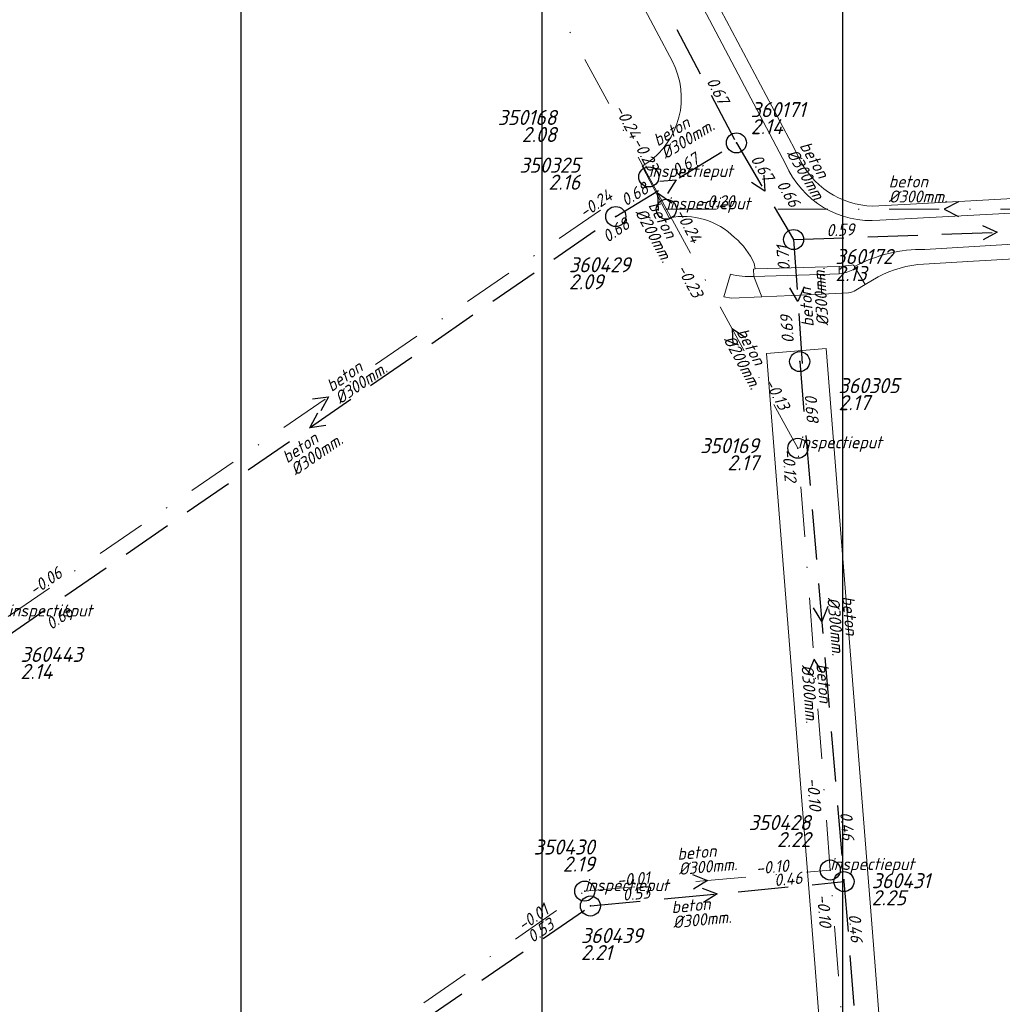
# Model space of a CAD drawing. Extents: x 148869 to 161638, y 453607 to 469810.
# Tile 492 of 656: x 156155 to 156253, y 462151 to 462249. Entities that reach past the tile are written whole.
import ezdxf
from ezdxf.enums import TextEntityAlignment as Align

# ---------------------------------------------------------------- set-up
doc = ezdxf.new("R2010")
doc.units = 0
doc.header["$PDMODE"] = 32
doc.header["$PDSIZE"] = 2
doc.linetypes.add('RI-HWA', pattern=[7.4, 5, -2.4])
doc.linetypes.add('RI-VWA', pattern=[11, 5, -3, 0, -3])
doc.layers.get('0').update_dxf_attribs({"linetype": 'CONTINUOUS'})
doc.layers.get('DEFPOINTS').update_dxf_attribs({"linetype": 'CONTINUOUS'})
for name, color, linetype in [('2024 hatch', 160, 'CONTINUOUS'), ('B-OI-RI-BOB-T18-niet meenemen', 252, 'CONTINUOUS'), ('B-OI-RI-DIAMETER-T18-niet meenemen', 252, 'CONTINUOUS'), ('B-OI-RI-HWA-PUTDEKSELHOOGTE-T25-niet meenemen', 252, 'CONTINUOUS'), ('B-OI-RI-HWA-PUTNUMMER-T25-niet meenemen', 252, 'CONTINUOUS'), ('B-OI-RI-HWA_TRANSPORTLEIDING-G-niet meenemen', 252, 'RI-HWA'), ('B-OI-RI-MATERIAAL-T18-niet meenemen', 252, 'CONTINUOUS'), ('B-OI-RI-STROOMRICHTING-S-niet meenemen', 252, 'CONTINUOUS'), ('B-OI-RI-VWA_PUTDEKSELHOOGTE-T25-niet meenemen', 252, 'CONTINUOUS'), ('gs dwa', 252, 'CONTINUOUS'), ('gs rwa', 252, 'CONTINUOUS')]:
    doc.layers.add(name, color=color, linetype=linetype)
for name, color, linetype, lineweight in [('B-OI-RI-VWA_TRANSPORTLEIDING-G-niet meenemen', 252, 'RI-VWA', 18), ('B-RO-VH-VERHARDING_ASFALT-GV', 251, 'CONTINUOUS', 18), ('B-RO-VH-VERHARDING_BEDRIJFSVLOERPLAAT-GV', 251, 'CONTINUOUS', 18)]:
    doc.layers.add(name, color=color, linetype=linetype, lineweight=lineweight)
doc.styles.add('iso15', font='ISO.shx', dxfattribs={"oblique": 15})
doc.styles.add('NLCS-ISO-M500-T18_CURSIEF', font='NLCS-ISO.ttf', dxfattribs={"oblique": 15, "height": 0.9})
doc.styles.add('NLCS-ISO-M750_CURSIEF', font='NLCS-ISO.ttf', dxfattribs={"oblique": 15})

# ---------------------------------------------------------------- blocks, each defined once
blk = doc.blocks.new('ACMAP_ANN_TEMPLATE_type knoop')
at = {"layer": 'DEFPOINTS', "style": 'NLCS-ISO-M500-T18_CURSIEF', "oblique": 15}
blk.add_attdef('type_knoop', (0, 0), '', height=1.2, dxfattribs=at)
blk = doc.blocks.new('ACMAP_ANN_TEMPLATE_diam')
at = {"color": 0, "linetype": 'ByBlock', "style": 'iso15', "oblique": 15}
blk.add_attdef('diam', (0.5, -1.3), '', height=1.2, dxfattribs=at)
blk = doc.blocks.new('ACMAP_ANN_TEMPLATE_mat')
at = {"color": 0, "linetype": 'ByBlock', "style": 'iso15', "oblique": 15}
blk.add_attdef('mat', (0.5, 0.2), '', height=1.2, dxfattribs=at)
blk = doc.blocks.new('ACMAP_ANN_TEMPLATE_nap-l')
at = {"color": 0, "linetype": 'ByBlock', "style": 'iso15', "oblique": 15}
blk.add_attdef('nap-l', (3.3, 0.2), '', height=1.2, dxfattribs=at)
blk = doc.blocks.new('ACMAP_ANN_TEMPLATE_nap-r')
at = {"color": 0, "linetype": 'ByBlock', "style": 'iso15', "oblique": 15}
blk.add_attdef('nap-r', text='', height=1.2, dxfattribs=at).set_placement((-4.1, 0.2), align=Align.RIGHT)
blk = doc.blocks.new('ACMAP_ANN_TEMPLATE_puth-dwa')
at = {"color": 0, "linetype": 'ByBlock', "style": 'iso15', "oblique": 15}
blk.add_attdef('puth-dwa', text='', height=1.5, dxfattribs=at).set_placement((2.7, 1), align=Align.RIGHT)
blk = doc.blocks.new('ACMAP_ANN_TEMPLATE_putnr-dwa')
at = {"color": 0, "linetype": 'ByBlock', "style": 'iso15', "oblique": 15}
blk.add_attdef('putnr-dwa', text='', height=1.5, dxfattribs=at).set_placement((2.7, 2.7), align=Align.RIGHT)
blk = doc.blocks.new('ACMAP_ANN_TEMPLATE_puth-rwa')
at = {"color": 0, "linetype": 'ByBlock', "style": 'iso15', "oblique": 15}
blk.add_attdef('puth-rwa', (-2.7, -4.4), '', height=1.5, dxfattribs=at)
blk = doc.blocks.new('ACMAP_ANN_TEMPLATE_putnr-rwa')
at = {"color": 0, "linetype": 'ByBlock', "style": 'iso15', "oblique": 15}
blk.add_attdef('putnr-rwa', (-2.7, -2.7), '', height=1.5, dxfattribs=at)

msp = doc.modelspace()

# ---------------------------------------------------------------- hatches: boundary and pattern name
at = {"layer": '2024 hatch'}
h = msp.add_hatch(dxfattribs=at)
h.set_pattern_fill('ANSI31', color=256, scale=29.988, angle=45)
h.set_pattern_definition([(90, (0, 0), (-29.988, 0), [])])
h.paths.add_polyline_path([(155468.238, 462509.203), (155430.302, 462608.987), (155317.39, 462696.697), (155326.785, 462885.804), (155421.554, 463128.674), (155681.88, 463221.506), (155808.81, 463270.899), (155858.2, 463353.959), (156235.325, 463468.346), (156395.057, 463466.795), (156874.427, 463576.879), (157060.314, 463303.942), (157149.744, 462870.772), (157067.916, 462815.11), (157047.812, 462789.789), (157071.165, 462711.567), (156936.496, 462350.696), (156856.269, 462251.617), (156803.356, 462113.224), (156627.755, 461893.958), (156524.845, 461717.188), (156312.219, 461660.25), (156176.027, 461568.495), (155937.874, 461968.152)])

# ---------------------------------------------------------------- linework, layer by layer
at = {"layer": 'B-OI-RI-HWA_TRANSPORTLEIDING-G-niet meenemen'}
for p, q in [((156200.27, 462287.75), (156226.88, 462237.15)), ((156214.858, 462229.807), (156226.88, 462237.15)), ((156226.88, 462237.15), (156232.58, 462227.51)), ((156153.871, 462187.748), (156214.858, 462229.807)), ((156232.58, 462227.51), (156273.17, 462228.98)), ((156232.58, 462227.51), (156233.43, 462215.12)), ((156233.187, 462215.342), (156237.602, 462163.499)), ((156212.329, 462161.07), (156237.602, 462163.499)), ((156237.602, 462163.499), (156241.989, 462109.125)), ((156158.776, 462124.384), (156212.329, 462161.07))]:
    msp.add_line(p, q, dxfattribs=at)
at = {"layer": 'B-OI-RI-STROOMRICHTING-S-niet meenemen'}
for points in [[(156219.26, 462233.34), (156220.87, 462233.48), (156220.02, 462232.11)], [(156229.62, 462233.94), (156229.73, 462232.33), (156228.38, 462233.2)], [(156220.46, 462231.14), (156219.02, 462232.14), (156219.08, 462230.4)], [(156249.02, 462231.26), (156247.58, 462230.54), (156249.02, 462229.82)], [(156251.41, 462228.91), (156252.88, 462228.24), (156251.46, 462227.47)], [(156233.62, 462222.8), (156233.01, 462221.32), (156232.19, 462222.7)], [(156227.78, 462217.7), (156226.46, 462218.61), (156226.52, 462217.01)], [(156184.64, 462211.62), (156186.23, 462211.84), (156185.45, 462210.43)], [(156185.14, 462210.19), (156184.36, 462208.78), (156185.96, 462209)], [(156235.99, 462190.92), (156235.39, 462189.42), (156234.55, 462190.79)], [(156235.45, 462184.3), (156234.62, 462185.68), (156234.01, 462184.19)], [(156222.5, 462164.2), (156224, 462163.6), (156222.62, 462162.76)], [(156223.46, 462162.86), (156224.97, 462162.28), (156223.6, 462161.43)]]:
    msp.add_lwpolyline(points, dxfattribs=at)
at = {"layer": 'B-OI-RI-VWA_TRANSPORTLEIDING-G-niet meenemen'}
for p, q in [((156190.57, 462284.48), (156218.15, 462233.75)), ((156154.319, 462189.931), (156218.15, 462233.75)), ((156218.15, 462233.75), (156219.9, 462230.53)), ((156219.9, 462230.53), (156275.26, 462230.54)), ((156219.9, 462230.53), (156233.01, 462206.7)), ((156236.227, 462164.657), (156233.01, 462206.7)), ((156211.765, 462162.549), (156236.227, 462164.657)), ((156240.469, 462109.807), (156236.227, 462164.657)), ((156159.263, 462126.113), (156211.765, 462162.549))]:
    msp.add_line(p, q, dxfattribs=at)
at = {"layer": 'B-RO-VH-VERHARDING_ASFALT-GV', "flags": 128}
for points in [[(156212.234, 462275.159), (156210.353, 462278.698), (156208.865, 462281.495), (156208.02, 462283.11), (156200.65, 462297.036), (156191.674, 462314.072), (156186.277, 462324.334), (156184.947, 462323.604), (156209.102, 462278.034), (156211.269, 462273.927), (156231.782, 462235.047)], [(156231.782, 462235.047), (156211.269, 462273.927), (156209.102, 462278.034), (156184.947, 462323.604)], [(156202.151, 462279.924), (156203.461, 462277.39), (156218.9, 462248.329), (156220.505, 462245.267)], [(156233.317, 462235.273), (156232.669, 462236.545), (156216.866, 462266.377), (156212.234, 462275.159)], [(156217.948, 462235.111), (156217.506, 462234.834), (156220.197, 462229.682)], [(156241.174, 462229.434), (156263, 462230.611), (156291.211, 462232.179), (156291.144, 462233.646), (156282.371, 462233.144), (156267.631, 462232.306), (156262.23, 462232.022), (156244.221, 462231.031), (156241.082, 462230.861)], [(156245.66, 462226.532), (156264.817, 462227.665), (156291.347, 462229.2), (156291.211, 462232.179), (156263, 462230.611), (156241.174, 462229.434)], [(156245.539, 462225.071), (156250.521, 462225.367), (156262.777, 462226.069), (156266.985, 462226.237), (156281.727, 462227.084), (156291.418, 462227.653), (156291.347, 462229.2), (156264.817, 462227.665), (156245.66, 462226.532)], [(156228.654, 462225.108), (156228.756, 462224.593), (156237.114, 462224.826)], [(156238.65, 462224.824), (156239.726, 462223.024), (156241.004, 462223.787)], [(156239.726, 462223.024), (156238.65, 462224.824)], [(156226.281, 462224.056), (156225.633, 462221.809), (156226.379, 462221.674), (156229.416, 462221.807), (156228.627, 462223.828)], [(156237.132, 462224.088), (156235.249, 462224.03), (156235.404, 462222.071), (156238.066, 462222.188)], [(156238.8, 462222.47), (156239.726, 462223.024)], [(156244.041, 462112.368), (156240.539, 462157.205), (156235.833, 462216.65), (156229.865, 462216.147), (156233.366, 462171.995), (156234.686, 462155.325), (156237.559, 462118.333)]]:
    msp.add_lwpolyline(points, dxfattribs=at)
at = {"layer": 'B-RO-VH-VERHARDING_ASFALT-GV'}
for points in [[(156220.505, 462245.267, -0.37938), (156217.948, 462235.111)], [(156241.174, 462229.434, -0.32488), (156231.782, 462235.047)], [(156231.782, 462235.047, 0.32488), (156241.174, 462229.434)], [(156241.082, 462230.861, -0.291794), (156233.317, 462235.273)], [(156220.197, 462229.682, -0.246987), (156226.703, 462227.721)], [(156226.703, 462227.721, -0.115241), (156228.654, 462225.108)], [(156238.65, 462224.824, -0.125521), (156245.66, 462226.532)], [(156245.66, 462226.532, 0.125521), (156238.65, 462224.824)], [(156237.114, 462224.826, 0.031175), (156238.367, 462224.969)], [(156238.367, 462224.969, -0.378345), (156238.65, 462224.824)], [(156238.65, 462224.824, -0.453639), (156238.487, 462224.501)], [(156241.004, 462223.787, -0.107656), (156245.539, 462225.071)], [(156228.627, 462223.828, -0.069064), (156226.281, 462224.056)], [(156238.487, 462224.501, -0.090674), (156237.132, 462224.088)], [(156238.066, 462222.188, 0.114317), (156238.8, 462222.47)]]:
    msp.add_lwpolyline(points, format="xyb", dxfattribs=at)
at = {"layer": 'B-RO-VH-VERHARDING_ASFALT-GV', "flags": 128}
msp.add_lwpolyline([(156228.627, 462223.828), (156229.416, 462221.807), (156235.404, 462222.071), (156235.249, 462224.03)], close=True, dxfattribs=at)
at = {"layer": 'B-RO-VH-VERHARDING_BEDRIJFSVLOERPLAAT-GV', "flags": 128}
msp.add_lwpolyline([(156228.756, 462224.593), (156228.595, 462224.568), (156228.627, 462223.828), (156235.249, 462224.03), (156237.132, 462224.088), (156237.114, 462224.826)], close=True, dxfattribs=at)
at = {"layer": 'gs dwa'}
for p in [(156218.15, 462233.75), (156219.9, 462230.53), (156233.01, 462206.7), (156236.227, 462164.657), (156211.765, 462162.549)]:
    msp.add_point(p, dxfattribs=at)
at = {"layer": 'gs rwa'}
for p in [(156226.88, 462237.15), (156214.858, 462229.807), (156232.58, 462227.51), (156233.187, 462215.342), (156237.602, 462163.499), (156212.329, 462161.07)]:
    msp.add_point(p, dxfattribs=at)

# ---------------------------------------------------------------- block references
at = {"layer": 'B-OI-RI-BOB-T18-niet meenemen'}
ref = msp.add_blockref('ACMAP_ANN_TEMPLATE_nap-r', (156226.88, 462237.15), dxfattribs=dict(at, rotation=297.7394031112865))
ref.add_attrib('nap-r', '0.67', dxfattribs={"layer": '0', "color": 0, "linetype": 'ByBlock', "height": 1.2, "rotation": 297.7394, "style": 'NLCS-ISO-M750_CURSIEF', "oblique": 15}).set_placement((156225.149, 462240.872), align=Align.RIGHT)
ref = msp.add_blockref('ACMAP_ANN_TEMPLATE_nap-r', (156218.15, 462233.75), dxfattribs=dict(at, rotation=298.5312683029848))
ref.add_attrib('nap-r', '-0.24', dxfattribs={"layer": '0', "color": 0, "linetype": 'ByBlock', "height": 1.2, "rotation": 298.53127, "style": 'NLCS-ISO-M750_CURSIEF', "oblique": 15}).set_placement((156216.367, 462237.448), align=Align.RIGHT)
ref = msp.add_blockref('ACMAP_ANN_TEMPLATE_nap-r', (156219.9, 462230.53), dxfattribs=dict(at, rotation=298.5231186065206))
ref.add_attrib('nap-r', '-0.23', dxfattribs={"layer": '0', "color": 0, "linetype": 'ByBlock', "height": 1.2, "rotation": 298.52312, "style": 'NLCS-ISO-M750_CURSIEF', "oblique": 15}).set_placement((156218.118, 462234.228), align=Align.RIGHT)
ref = msp.add_blockref('ACMAP_ANN_TEMPLATE_nap-r', (156226.88, 462237.15), dxfattribs=dict(at, rotation=31.41645484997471))
ref.add_attrib('nap-r', '0.67', dxfattribs={"layer": '0', "color": 0, "linetype": 'ByBlock', "height": 1.2, "rotation": 31.41645, "style": 'NLCS-ISO-M750_CURSIEF', "oblique": 15}).set_placement((156223.277, 462235.184), align=Align.RIGHT)
ref = msp.add_blockref('ACMAP_ANN_TEMPLATE_nap-l', (156226.405, 462238.277), dxfattribs=dict(at, rotation=300.5952435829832))
ref.add_attrib('nap-l', '0.67', (156228.257, 462235.538), dxfattribs={"layer": '0', "color": 0, "linetype": 'ByBlock', "height": 1.2, "rotation": 300.59524, "style": 'NLCS-ISO-M750_CURSIEF', "oblique": 15})
ref = msp.add_blockref('ACMAP_ANN_TEMPLATE_nap-r', (156234.183, 462226.976), dxfattribs=dict(at, rotation=300.5952435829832))
ref.add_attrib('nap-r', '0.66', dxfattribs={"layer": '0', "color": 0, "linetype": 'ByBlock', "height": 1.2, "rotation": 300.59524, "style": 'NLCS-ISO-M750_CURSIEF', "oblique": 15}).set_placement((156232.268, 462230.607), align=Align.RIGHT)
ref = msp.add_blockref('ACMAP_ANN_TEMPLATE_nap-l', (156213.136, 462228.9), dxfattribs=dict(at, rotation=31.41645484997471))
ref.add_attrib('nap-l', '0.68', (156215.848, 462230.791), dxfattribs={"layer": '0', "color": 0, "linetype": 'ByBlock', "height": 1.2, "rotation": 31.41645, "style": 'NLCS-ISO-M750_CURSIEF', "oblique": 15})
ref = msp.add_blockref('ACMAP_ANN_TEMPLATE_nap-r', (156218.15, 462233.75), dxfattribs=dict(at, rotation=34.46899959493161))
ref.add_attrib('nap-r', '-0.24', dxfattribs={"layer": '0', "color": 0, "linetype": 'ByBlock', "height": 1.2, "rotation": 34.469, "style": 'NLCS-ISO-M750_CURSIEF', "oblique": 15}).set_placement((156214.657, 462231.594), align=Align.RIGHT)
ref = msp.add_blockref('ACMAP_ANN_TEMPLATE_nap-l', (156219.9, 462230.53), dxfattribs=dict(at, rotation=0.0103496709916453))
ref.add_attrib('nap-l', '-0.20', (156223.2, 462230.731), dxfattribs={"layer": '0', "color": 0, "linetype": 'ByBlock', "height": 1.2, "rotation": 0.01035, "style": 'NLCS-ISO-M750_CURSIEF', "oblique": 15})
ref = msp.add_blockref('ACMAP_ANN_TEMPLATE_nap-r', (156219.866, 462230.919), dxfattribs=dict(at, rotation=34.59165201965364))
ref.add_attrib('nap-r', '0.68', dxfattribs={"layer": '0', "color": 0, "linetype": 'ByBlock', "height": 1.2, "rotation": 34.59165, "style": 'NLCS-ISO-M750_CURSIEF', "oblique": 15}).set_placement((156216.377, 462228.756), align=Align.RIGHT)
ref = msp.add_blockref('ACMAP_ANN_TEMPLATE_nap-l', (156218.988, 462232.983), dxfattribs=dict(at, rotation=298.5231186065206))
ref.add_attrib('nap-l', '-0.24', (156220.739, 462230.179), dxfattribs={"layer": '0', "color": 0, "linetype": 'ByBlock', "height": 1.2, "rotation": 298.52312, "style": 'NLCS-ISO-M750_CURSIEF', "oblique": 15})
ref = msp.add_blockref('ACMAP_ANN_TEMPLATE_nap-l', (156232.58, 462227.51), dxfattribs=dict(at, rotation=2.074106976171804))
ref.add_attrib('nap-l', '0.59', (156235.871, 462227.829), dxfattribs={"layer": '0', "color": 0, "linetype": 'ByBlock', "height": 1.2, "rotation": 2.07411, "style": 'NLCS-ISO-M750_CURSIEF', "oblique": 15})
ref = msp.add_blockref('ACMAP_ANN_TEMPLATE_nap-l', (156232.654, 462221.165), dxfattribs=dict(at, rotation=93.9245539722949))
ref.add_attrib('nap-l', '0.71', (156232.229, 462224.443), dxfattribs={"layer": '0', "color": 0, "linetype": 'ByBlock', "height": 1.2, "rotation": 93.92455, "style": 'NLCS-ISO-M750_CURSIEF', "oblique": 15})
ref = msp.add_blockref('ACMAP_ANN_TEMPLATE_nap-l', (156219.127, 462227.441), dxfattribs=dict(at, rotation=298.8172541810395))
ref.add_attrib('nap-l', '-0.23', (156220.893, 462224.646), dxfattribs={"layer": '0', "color": 0, "linetype": 'ByBlock', "height": 1.2, "rotation": 298.81725, "style": 'NLCS-ISO-M750_CURSIEF', "oblique": 15})
ref = msp.add_blockref('ACMAP_ANN_TEMPLATE_nap-r', (156232.353, 462224.097), dxfattribs=dict(at, rotation=93.9245539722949))
ref.add_attrib('nap-r', '0.69', dxfattribs={"layer": '0', "color": 0, "linetype": 'ByBlock', "height": 1.2, "rotation": 93.92455, "style": 'NLCS-ISO-M750_CURSIEF', "oblique": 15}).set_placement((156232.434, 462219.993), align=Align.RIGHT)
ref = msp.add_blockref('ACMAP_ANN_TEMPLATE_nap-r', (156233.01, 462206.7), dxfattribs=dict(at, rotation=298.8172541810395))
ref.add_attrib('nap-r', '-0.13', dxfattribs={"layer": '0', "color": 0, "linetype": 'ByBlock', "height": 1.2, "rotation": 298.81725, "style": 'NLCS-ISO-M750_CURSIEF', "oblique": 15}).set_placement((156231.209, 462210.389), align=Align.RIGHT)
ref = msp.add_blockref('ACMAP_ANN_TEMPLATE_nap-l', (156233.187, 462215.342), dxfattribs=dict(at, rotation=274.8676193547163))
ref.add_attrib('nap-l', '0.68', (156233.666, 462212.071), dxfattribs={"layer": '0', "color": 0, "linetype": 'ByBlock', "height": 1.2, "rotation": 274.86762, "style": 'NLCS-ISO-M750_CURSIEF', "oblique": 15})
ref = msp.add_blockref('ACMAP_ANN_TEMPLATE_nap-r', (156231.822, 462199.244), dxfattribs=dict(at, rotation=274.3755692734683))
ref.add_attrib('nap-r', '-0.12', dxfattribs={"layer": '0', "color": 0, "linetype": 'ByBlock', "height": 1.2, "rotation": 274.37557, "style": 'NLCS-ISO-M750_CURSIEF', "oblique": 15}).set_placement((156231.708, 462203.347), align=Align.RIGHT)
ref = msp.add_blockref('ACMAP_ANN_TEMPLATE_nap-l', (156154.319, 462189.931), dxfattribs=dict(at, rotation=34.46899959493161))
ref.add_attrib('nap-l', '-0.06', (156156.926, 462191.964), dxfattribs={"layer": '0', "color": 0, "linetype": 'ByBlock', "height": 1.2, "rotation": 34.469, "style": 'NLCS-ISO-M750_CURSIEF', "oblique": 15})
ref = msp.add_blockref('ACMAP_ANN_TEMPLATE_nap-l', (156155.993, 462186.511), dxfattribs=dict(at, rotation=34.59165201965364))
ref.add_attrib('nap-l', '0.66', (156158.596, 462188.549), dxfattribs={"layer": '0', "color": 0, "linetype": 'ByBlock', "height": 1.2, "rotation": 34.59165, "style": 'NLCS-ISO-M750_CURSIEF', "oblique": 15})
ref = msp.add_blockref('ACMAP_ANN_TEMPLATE_nap-r', (156234.279, 462166.461), dxfattribs=dict(at, rotation=274.4223492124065))
ref.add_attrib('nap-r', '-0.10', dxfattribs={"layer": '0', "color": 0, "linetype": 'ByBlock', "height": 1.2, "rotation": 274.42235, "style": 'NLCS-ISO-M750_CURSIEF', "oblique": 15}).set_placement((156234.162, 462170.564), align=Align.RIGHT)
ref = msp.add_blockref('ACMAP_ANN_TEMPLATE_nap-r', (156237.602, 462163.499), dxfattribs=dict(at, rotation=274.8676193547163))
ref.add_attrib('nap-r', '0.46', dxfattribs={"layer": '0', "color": 0, "linetype": 'ByBlock', "height": 1.2, "rotation": 274.86762, "style": 'NLCS-ISO-M750_CURSIEF', "oblique": 15}).set_placement((156237.453, 462167.601), align=Align.RIGHT)
ref = msp.add_blockref('ACMAP_ANN_TEMPLATE_nap-r', (156236.227, 462164.657), dxfattribs=dict(at, rotation=4.925266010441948))
ref.add_attrib('nap-r', '-0.10', dxfattribs={"layer": '0', "color": 0, "linetype": 'ByBlock', "height": 1.2, "rotation": 4.92527, "style": 'NLCS-ISO-M750_CURSIEF', "oblique": 15}).set_placement((156232.125, 462164.504), align=Align.RIGHT)
ref = msp.add_blockref('ACMAP_ANN_TEMPLATE_nap-l', (156211.765, 462162.549), dxfattribs=dict(at, rotation=4.925266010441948))
ref.add_attrib('nap-l', '-0.01', (156215.036, 462163.032), dxfattribs={"layer": '0', "color": 0, "linetype": 'ByBlock', "height": 1.2, "rotation": 4.92527, "style": 'NLCS-ISO-M750_CURSIEF', "oblique": 15})
ref = msp.add_blockref('ACMAP_ANN_TEMPLATE_nap-r', (156237.602, 462163.499), dxfattribs=dict(at, rotation=5.489862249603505))
ref.add_attrib('nap-r', '0.46', dxfattribs={"layer": '0', "color": 0, "linetype": 'ByBlock', "height": 1.2, "rotation": 5.48986, "style": 'NLCS-ISO-M750_CURSIEF', "oblique": 15}).set_placement((156233.502, 462163.306), align=Align.RIGHT)
ref = msp.add_blockref('ACMAP_ANN_TEMPLATE_nap-l', (156212.329, 462161.07), dxfattribs=dict(at, rotation=5.489862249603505))
ref.add_attrib('nap-l', '0.53', (156215.595, 462161.585), dxfattribs={"layer": '0', "color": 0, "linetype": 'ByBlock', "height": 1.2, "rotation": 5.48986, "style": 'NLCS-ISO-M750_CURSIEF', "oblique": 15})
ref = msp.add_blockref('ACMAP_ANN_TEMPLATE_nap-l', (156234.469, 462165.464), dxfattribs=dict(at, rotation=274.3755692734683))
ref.add_attrib('nap-l', '-0.10', (156234.92, 462162.189), dxfattribs={"layer": '0', "color": 0, "linetype": 'ByBlock', "height": 1.2, "rotation": 274.37557, "style": 'NLCS-ISO-M750_CURSIEF', "oblique": 15})
ref = msp.add_blockref('ACMAP_ANN_TEMPLATE_nap-r', (156211.765, 462162.549), dxfattribs=dict(at, rotation=34.76036221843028))
ref.add_attrib('nap-r', '-0.01', dxfattribs={"layer": '0', "color": 0, "linetype": 'ByBlock', "height": 1.2, "rotation": 34.76036, "style": 'NLCS-ISO-M750_CURSIEF', "oblique": 15}).set_placement((156208.283, 462160.376), align=Align.RIGHT)
ref = msp.add_blockref('ACMAP_ANN_TEMPLATE_nap-l', (156237.602, 462163.499), dxfattribs=dict(at, rotation=274.6127431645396))
ref.add_attrib('nap-l', '0.46', (156238.067, 462160.226), dxfattribs={"layer": '0', "color": 0, "linetype": 'ByBlock', "height": 1.2, "rotation": 274.61274, "style": 'NLCS-ISO-M750_CURSIEF', "oblique": 15})
ref = msp.add_blockref('ACMAP_ANN_TEMPLATE_nap-r', (156212.329, 462161.07), dxfattribs=dict(at, rotation=34.4127417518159))
ref.add_attrib('nap-r', '0.53', dxfattribs={"layer": '0', "color": 0, "linetype": 'ByBlock', "height": 1.2, "rotation": 34.41274, "style": 'NLCS-ISO-M750_CURSIEF', "oblique": 15}).set_placement((156208.834, 462158.918), align=Align.RIGHT)
at = {"layer": 'B-OI-RI-DIAMETER-T18-niet meenemen'}
ref = msp.add_blockref('ACMAP_ANN_TEMPLATE_diam', (156218.717, 462236.332), dxfattribs=dict(at, rotation=31.41645484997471))
ref.add_attrib('diam', '%%c300mm.', (156219.821, 462235.484), dxfattribs={"layer": '0', "color": 0, "linetype": 'ByBlock', "height": 1.2, "rotation": 31.41645, "style": 'NLCS-ISO-M750_CURSIEF', "oblique": 15})
ref = msp.add_blockref('ACMAP_ANN_TEMPLATE_diam', (156232.713, 462237.185), dxfattribs=dict(at, rotation=300.5952435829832))
ref.add_attrib('diam', '%%c300mm.', (156231.848, 462236.093), dxfattribs={"layer": '0', "color": 0, "linetype": 'ByBlock', "height": 1.2, "rotation": 300.59524, "style": 'NLCS-ISO-M750_CURSIEF', "oblique": 15})
ref = msp.add_blockref('ACMAP_ANN_TEMPLATE_diam', (156241.559, 462232.501), dxfattribs=dict(at, rotation=0.0103496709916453))
ref.add_attrib('diam', '%%c300mm.', (156242.059, 462231.201), dxfattribs={"layer": '0', "color": 0, "linetype": 'ByBlock', "height": 1.2, "rotation": 0.01035, "style": 'NLCS-ISO-M750_CURSIEF', "oblique": 15})
ref = msp.add_blockref('ACMAP_ANN_TEMPLATE_diam', (156217.652, 462231.28), dxfattribs=dict(at, rotation=298.5231186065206))
ref.add_attrib('diam', '%%c200mm.', (156216.749, 462230.22), dxfattribs={"layer": '0', "color": 0, "linetype": 'ByBlock', "height": 1.2, "rotation": 298.52312, "style": 'NLCS-ISO-M750_CURSIEF', "oblique": 15})
ref = msp.add_blockref('ACMAP_ANN_TEMPLATE_diam', (156234.823, 462218.35), dxfattribs=dict(at, rotation=93.9245539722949))
ref.add_attrib('diam', '%%c300mm.', (156236.085, 462218.938), dxfattribs={"layer": '0', "color": 0, "linetype": 'ByBlock', "height": 1.2, "rotation": 93.92455, "style": 'NLCS-ISO-M750_CURSIEF', "oblique": 15})
ref = msp.add_blockref('ACMAP_ANN_TEMPLATE_diam', (156226.455, 462218.615), dxfattribs=dict(at, rotation=298.8172541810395))
ref.add_attrib('diam', '%%c200mm.', (156225.557, 462217.55), dxfattribs={"layer": '0', "color": 0, "linetype": 'ByBlock', "height": 1.2, "rotation": 298.81725, "style": 'NLCS-ISO-M750_CURSIEF', "oblique": 15})
ref = msp.add_blockref('ACMAP_ANN_TEMPLATE_diam', (156186.234, 462211.84), dxfattribs=dict(at, rotation=34.46899959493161))
ref.add_attrib('diam', '%%c300mm.', (156187.382, 462211.052), dxfattribs={"layer": '0', "color": 0, "linetype": 'ByBlock', "height": 1.2, "rotation": 34.469, "style": 'NLCS-ISO-M750_CURSIEF', "oblique": 15})
ref = msp.add_blockref('ACMAP_ANN_TEMPLATE_diam', (156181.818, 462204.722), dxfattribs=dict(at, rotation=34.59165201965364))
ref.add_attrib('diam', '%%c300mm.', (156182.968, 462203.935), dxfattribs={"layer": '0', "color": 0, "linetype": 'ByBlock', "height": 1.2, "rotation": 34.59165, "style": 'NLCS-ISO-M750_CURSIEF', "oblique": 15})
ref = msp.add_blockref('ACMAP_ANN_TEMPLATE_diam', (156237.189, 462192.409), dxfattribs=dict(at, rotation=274.8676193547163))
ref.add_attrib('diam', '%%c300mm.', (156235.936, 462191.8), dxfattribs={"layer": '0', "color": 0, "linetype": 'ByBlock', "height": 1.2, "rotation": 274.86762, "style": 'NLCS-ISO-M750_CURSIEF', "oblique": 15})
ref = msp.add_blockref('ACMAP_ANN_TEMPLATE_diam', (156234.619, 462185.678), dxfattribs=dict(at, rotation=274.3755692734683))
ref.add_attrib('diam', '%%c300mm.', (156233.36, 462185.081), dxfattribs={"layer": '0', "color": 0, "linetype": 'ByBlock', "height": 1.2, "rotation": 274.37557, "style": 'NLCS-ISO-M750_CURSIEF', "oblique": 15})
ref = msp.add_blockref('ACMAP_ANN_TEMPLATE_diam', (156220.551, 462165.413), dxfattribs=dict(at, rotation=4.925266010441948))
ref.add_attrib('diam', '%%c300mm.', (156221.161, 462164.16), dxfattribs={"layer": '0', "color": 0, "linetype": 'ByBlock', "height": 1.2, "rotation": 4.92527, "style": 'NLCS-ISO-M750_CURSIEF', "oblique": 15})
ref = msp.add_blockref('ACMAP_ANN_TEMPLATE_diam', (156219.977, 462160.089), dxfattribs=dict(at, rotation=5.489862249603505))
ref.add_attrib('diam', '%%c300mm.', (156220.599, 462158.843), dxfattribs={"layer": '0', "color": 0, "linetype": 'ByBlock', "height": 1.2, "rotation": 5.48986, "style": 'NLCS-ISO-M750_CURSIEF', "oblique": 15})
at = {"layer": 'B-OI-RI-HWA-PUTDEKSELHOOGTE-T25-niet meenemen'}
ref = msp.add_blockref('ACMAP_ANN_TEMPLATE_puth-rwa', (156231.013, 462242.413), dxfattribs=at)
ref.add_attrib('puth-rwa', '2.14', (156228.313, 462238.013), dxfattribs={"layer": '0', "color": 0, "linetype": 'ByBlock', "height": 1.5, "style": 'NLCS-ISO-M750_CURSIEF', "oblique": 15})
ref = msp.add_blockref('ACMAP_ANN_TEMPLATE_puth-rwa', (156239.443, 462227.77), dxfattribs=at)
ref.add_attrib('puth-rwa', '2.13', (156236.743, 462223.37), dxfattribs={"layer": '0', "color": 0, "linetype": 'ByBlock', "height": 1.5, "style": 'NLCS-ISO-M750_CURSIEF', "oblique": 15})
ref = msp.add_blockref('ACMAP_ANN_TEMPLATE_puth-rwa', (156212.889, 462226.947), dxfattribs=at)
ref.add_attrib('puth-rwa', '2.09', (156210.189, 462222.547), dxfattribs={"layer": '0', "color": 0, "linetype": 'ByBlock', "height": 1.5, "style": 'NLCS-ISO-M750_CURSIEF', "oblique": 15})
ref = msp.add_blockref('ACMAP_ANN_TEMPLATE_puth-rwa', (156239.759, 462214.897), dxfattribs=at)
ref.add_attrib('puth-rwa', '2.17', (156237.059, 462210.497), dxfattribs={"layer": '0', "color": 0, "linetype": 'ByBlock', "height": 1.5, "style": 'NLCS-ISO-M750_CURSIEF', "oblique": 15})
ref = msp.add_blockref('ACMAP_ANN_TEMPLATE_puth-rwa', (156158.233, 462188.101), dxfattribs=at)
ref.add_attrib('puth-rwa', '2.14', (156155.533, 462183.701), dxfattribs={"layer": '0', "color": 0, "linetype": 'ByBlock', "height": 1.5, "style": 'NLCS-ISO-M750_CURSIEF', "oblique": 15})
ref = msp.add_blockref('ACMAP_ANN_TEMPLATE_puth-rwa', (156243.066, 462165.54), dxfattribs=at)
ref.add_attrib('puth-rwa', '2.25', (156240.366, 462161.14), dxfattribs={"layer": '0', "color": 0, "linetype": 'ByBlock', "height": 1.5, "style": 'NLCS-ISO-M750_CURSIEF', "oblique": 15})
ref = msp.add_blockref('ACMAP_ANN_TEMPLATE_puth-rwa', (156214.085, 462160.074), dxfattribs=at)
ref.add_attrib('puth-rwa', '2.21', (156211.385, 462155.674), dxfattribs={"layer": '0', "color": 0, "linetype": 'ByBlock', "height": 1.5, "style": 'NLCS-ISO-M750_CURSIEF', "oblique": 15})
at = {"layer": 'B-OI-RI-HWA-PUTNUMMER-T25-niet meenemen'}
ref = msp.add_blockref('ACMAP_ANN_TEMPLATE_putnr-rwa', (156231.013, 462242.413), dxfattribs=at)
ref.add_attrib('putnr-rwa', '360171', (156228.313, 462239.713), dxfattribs={"layer": '0', "color": 0, "linetype": 'ByBlock', "height": 1.5, "style": 'NLCS-ISO-M750_CURSIEF', "oblique": 15})
ref = msp.add_blockref('ACMAP_ANN_TEMPLATE_putnr-rwa', (156212.889, 462226.947), dxfattribs=at)
ref.add_attrib('putnr-rwa', '360429', (156210.189, 462224.247), dxfattribs={"layer": '0', "color": 0, "linetype": 'ByBlock', "height": 1.5, "style": 'NLCS-ISO-M750_CURSIEF', "oblique": 15})
ref = msp.add_blockref('ACMAP_ANN_TEMPLATE_putnr-rwa', (156239.443, 462227.77), dxfattribs=at)
ref.add_attrib('putnr-rwa', '360172', (156236.743, 462225.07), dxfattribs={"layer": '0', "color": 0, "linetype": 'ByBlock', "height": 1.5, "style": 'NLCS-ISO-M750_CURSIEF', "oblique": 15})
ref = msp.add_blockref('ACMAP_ANN_TEMPLATE_putnr-rwa', (156239.759, 462214.897), dxfattribs=at)
ref.add_attrib('putnr-rwa', '360305', (156237.059, 462212.197), dxfattribs={"layer": '0', "color": 0, "linetype": 'ByBlock', "height": 1.5, "style": 'NLCS-ISO-M750_CURSIEF', "oblique": 15})
ref = msp.add_blockref('ACMAP_ANN_TEMPLATE_putnr-rwa', (156158.233, 462188.101), dxfattribs=at)
ref.add_attrib('putnr-rwa', '360443', (156155.533, 462185.401), dxfattribs={"layer": '0', "color": 0, "linetype": 'ByBlock', "height": 1.5, "style": 'NLCS-ISO-M750_CURSIEF', "oblique": 15})
ref = msp.add_blockref('ACMAP_ANN_TEMPLATE_putnr-rwa', (156243.066, 462165.54), dxfattribs=at)
ref.add_attrib('putnr-rwa', '360431', (156240.366, 462162.84), dxfattribs={"layer": '0', "color": 0, "linetype": 'ByBlock', "height": 1.5, "style": 'NLCS-ISO-M750_CURSIEF', "oblique": 15})
ref = msp.add_blockref('ACMAP_ANN_TEMPLATE_putnr-rwa', (156214.085, 462160.074), dxfattribs=at)
ref.add_attrib('putnr-rwa', '360439', (156211.385, 462157.374), dxfattribs={"layer": '0', "color": 0, "linetype": 'ByBlock', "height": 1.5, "style": 'NLCS-ISO-M750_CURSIEF', "oblique": 15})
at = {"layer": 'B-OI-RI-MATERIAAL-T18-niet meenemen'}
ref = msp.add_blockref('ACMAP_ANN_TEMPLATE_mat', (156218.717, 462236.332), dxfattribs=dict(at, rotation=31.41645484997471))
ref.add_attrib('mat', 'beton', (156219.04, 462236.764), dxfattribs={"layer": '0', "color": 0, "linetype": 'ByBlock', "height": 1.2, "rotation": 31.41645, "style": 'NLCS-ISO-M750_CURSIEF', "oblique": 15})
ref = msp.add_blockref('ACMAP_ANN_TEMPLATE_mat', (156232.713, 462237.185), dxfattribs=dict(at, rotation=300.5952435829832))
ref.add_attrib('mat', 'beton', (156233.139, 462236.857), dxfattribs={"layer": '0', "color": 0, "linetype": 'ByBlock', "height": 1.2, "rotation": 300.59524, "style": 'NLCS-ISO-M750_CURSIEF', "oblique": 15})
ref = msp.add_blockref('ACMAP_ANN_TEMPLATE_mat', (156241.559, 462232.501), dxfattribs=dict(at, rotation=0.0103496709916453))
ref.add_attrib('mat', 'beton', (156242.059, 462232.701), dxfattribs={"layer": '0', "color": 0, "linetype": 'ByBlock', "height": 1.2, "rotation": 0.01035, "style": 'NLCS-ISO-M750_CURSIEF', "oblique": 15})
ref = msp.add_blockref('ACMAP_ANN_TEMPLATE_mat', (156217.652, 462231.28), dxfattribs=dict(at, rotation=298.5231186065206))
ref.add_attrib('mat', 'beton', (156218.067, 462230.936), dxfattribs={"layer": '0', "color": 0, "linetype": 'ByBlock', "height": 1.2, "rotation": 298.52312, "style": 'NLCS-ISO-M750_CURSIEF', "oblique": 15})
ref = msp.add_blockref('ACMAP_ANN_TEMPLATE_mat', (156234.823, 462218.35), dxfattribs=dict(at, rotation=93.9245539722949))
ref.add_attrib('mat', 'beton', (156234.589, 462218.835), dxfattribs={"layer": '0', "color": 0, "linetype": 'ByBlock', "height": 1.2, "rotation": 93.92455, "style": 'NLCS-ISO-M750_CURSIEF', "oblique": 15})
ref = msp.add_blockref('ACMAP_ANN_TEMPLATE_mat', (156226.455, 462218.615), dxfattribs=dict(at, rotation=298.8172541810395))
ref.add_attrib('mat', 'beton', (156226.871, 462218.273), dxfattribs={"layer": '0', "color": 0, "linetype": 'ByBlock', "height": 1.2, "rotation": 298.81725, "style": 'NLCS-ISO-M750_CURSIEF', "oblique": 15})
ref = msp.add_blockref('ACMAP_ANN_TEMPLATE_mat', (156186.234, 462211.84), dxfattribs=dict(at, rotation=34.46899959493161))
ref.add_attrib('mat', 'beton', (156186.534, 462212.288), dxfattribs={"layer": '0', "color": 0, "linetype": 'ByBlock', "height": 1.2, "rotation": 34.469, "style": 'NLCS-ISO-M750_CURSIEF', "oblique": 15})
ref = msp.add_blockref('ACMAP_ANN_TEMPLATE_mat', (156181.818, 462204.722), dxfattribs=dict(at, rotation=34.59165201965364))
ref.add_attrib('mat', 'beton', (156182.116, 462205.17), dxfattribs={"layer": '0', "color": 0, "linetype": 'ByBlock', "height": 1.2, "rotation": 34.59165, "style": 'NLCS-ISO-M750_CURSIEF', "oblique": 15})
ref = msp.add_blockref('ACMAP_ANN_TEMPLATE_mat', (156237.189, 462192.409), dxfattribs=dict(at, rotation=274.8676193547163))
ref.add_attrib('mat', 'beton', (156237.431, 462191.928), dxfattribs={"layer": '0', "color": 0, "linetype": 'ByBlock', "height": 1.2, "rotation": 274.86762, "style": 'NLCS-ISO-M750_CURSIEF', "oblique": 15})
ref = msp.add_blockref('ACMAP_ANN_TEMPLATE_mat', (156234.619, 462185.678), dxfattribs=dict(at, rotation=274.3755692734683))
ref.add_attrib('mat', 'beton', (156234.856, 462185.195), dxfattribs={"layer": '0', "color": 0, "linetype": 'ByBlock', "height": 1.2, "rotation": 274.37557, "style": 'NLCS-ISO-M750_CURSIEF', "oblique": 15})
ref = msp.add_blockref('ACMAP_ANN_TEMPLATE_mat', (156220.551, 462165.413), dxfattribs=dict(at, rotation=4.925266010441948))
ref.add_attrib('mat', 'beton', (156221.032, 462165.655), dxfattribs={"layer": '0', "color": 0, "linetype": 'ByBlock', "height": 1.2, "rotation": 4.92527, "style": 'NLCS-ISO-M750_CURSIEF', "oblique": 15})
ref = msp.add_blockref('ACMAP_ANN_TEMPLATE_mat', (156219.977, 462160.089), dxfattribs=dict(at, rotation=5.489862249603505))
ref.add_attrib('mat', 'beton', (156220.455, 462160.336), dxfattribs={"layer": '0', "color": 0, "linetype": 'ByBlock', "height": 1.2, "rotation": 5.48986, "style": 'NLCS-ISO-M750_CURSIEF', "oblique": 15})
at = {"layer": 'B-OI-RI-VWA_PUTDEKSELHOOGTE-T25-niet meenemen'}
ref = msp.add_blockref('ACMAP_ANN_TEMPLATE_putnr-dwa', (156206.252, 462236.231), dxfattribs=at)
ref.add_attrib('putnr-dwa', '350168', dxfattribs={"layer": '0', "color": 0, "linetype": 'ByBlock', "height": 1.5, "style": 'NLCS-ISO-M750_CURSIEF', "oblique": 15}).set_placement((156208.952, 462238.931), align=Align.RIGHT)
ref = msp.add_blockref('ACMAP_ANN_TEMPLATE_puth-dwa', (156206.252, 462236.231), dxfattribs=at)
ref.add_attrib('puth-dwa', '2.08', dxfattribs={"layer": '0', "color": 0, "linetype": 'ByBlock', "height": 1.5, "style": 'NLCS-ISO-M750_CURSIEF', "oblique": 15}).set_placement((156208.952, 462237.231), align=Align.RIGHT)
ref = msp.add_blockref('ACMAP_ANN_TEMPLATE_putnr-dwa', (156208.604, 462231.478), dxfattribs=at)
ref.add_attrib('putnr-dwa', '350325', dxfattribs={"layer": '0', "color": 0, "linetype": 'ByBlock', "height": 1.5, "style": 'NLCS-ISO-M750_CURSIEF', "oblique": 15}).set_placement((156211.304, 462234.178), align=Align.RIGHT)
ref = msp.add_blockref('ACMAP_ANN_TEMPLATE_puth-dwa', (156208.604, 462231.478), dxfattribs=at)
ref.add_attrib('puth-dwa', '2.16', dxfattribs={"layer": '0', "color": 0, "linetype": 'ByBlock', "height": 1.5, "style": 'NLCS-ISO-M750_CURSIEF', "oblique": 15}).set_placement((156211.304, 462232.478), align=Align.RIGHT)
ref = msp.add_blockref('ACMAP_ANN_TEMPLATE_putnr-dwa', (156226.401, 462203.51), dxfattribs=at)
ref.add_attrib('putnr-dwa', '350169', dxfattribs={"layer": '0', "color": 0, "linetype": 'ByBlock', "height": 1.5, "style": 'NLCS-ISO-M750_CURSIEF', "oblique": 15}).set_placement((156229.101, 462206.21), align=Align.RIGHT)
ref = msp.add_blockref('ACMAP_ANN_TEMPLATE_puth-dwa', (156226.401, 462203.51), dxfattribs=at)
ref.add_attrib('puth-dwa', '2.17', dxfattribs={"layer": '0', "color": 0, "linetype": 'ByBlock', "height": 1.5, "style": 'NLCS-ISO-M750_CURSIEF', "oblique": 15}).set_placement((156229.101, 462204.51), align=Align.RIGHT)
ref = msp.add_blockref('ACMAP_ANN_TEMPLATE_putnr-dwa', (156231.57, 462165.939), dxfattribs=at)
ref.add_attrib('putnr-dwa', '350428', dxfattribs={"layer": '0', "color": 0, "linetype": 'ByBlock', "height": 1.5, "style": 'NLCS-ISO-M750_CURSIEF', "oblique": 15}).set_placement((156234.27, 462168.639), align=Align.RIGHT)
ref = msp.add_blockref('ACMAP_ANN_TEMPLATE_putnr-dwa', (156210.056, 462163.498), dxfattribs=at)
ref.add_attrib('putnr-dwa', '350430', dxfattribs={"layer": '0', "color": 0, "linetype": 'ByBlock', "height": 1.5, "style": 'NLCS-ISO-M750_CURSIEF', "oblique": 15}).set_placement((156212.756, 462166.198), align=Align.RIGHT)
ref = msp.add_blockref('ACMAP_ANN_TEMPLATE_puth-dwa', (156231.57, 462165.939), dxfattribs=at)
ref.add_attrib('puth-dwa', '2.22', dxfattribs={"layer": '0', "color": 0, "linetype": 'ByBlock', "height": 1.5, "style": 'NLCS-ISO-M750_CURSIEF', "oblique": 15}).set_placement((156234.27, 462166.939), align=Align.RIGHT)
ref = msp.add_blockref('ACMAP_ANN_TEMPLATE_puth-dwa', (156210.056, 462163.498), dxfattribs=at)
ref.add_attrib('puth-dwa', '2.19', dxfattribs={"layer": '0', "color": 0, "linetype": 'ByBlock', "height": 1.5, "style": 'NLCS-ISO-M750_CURSIEF', "oblique": 15}).set_placement((156212.756, 462164.498), align=Align.RIGHT)
at = {"layer": 'DEFPOINTS'}
for p in [(156218.15, 462233.75), (156219.9, 462230.53), (156233.01, 462206.7), (156154.319, 462189.931), (156236.227, 462164.657), (156211.765, 462162.549)]:
    msp.add_blockref('ACMAP_ANN_TEMPLATE_type knoop', p, dxfattribs=at).add_auto_attribs({'type_knoop': 'inspectieput'})

doc.saveas('drawing.dxf')
